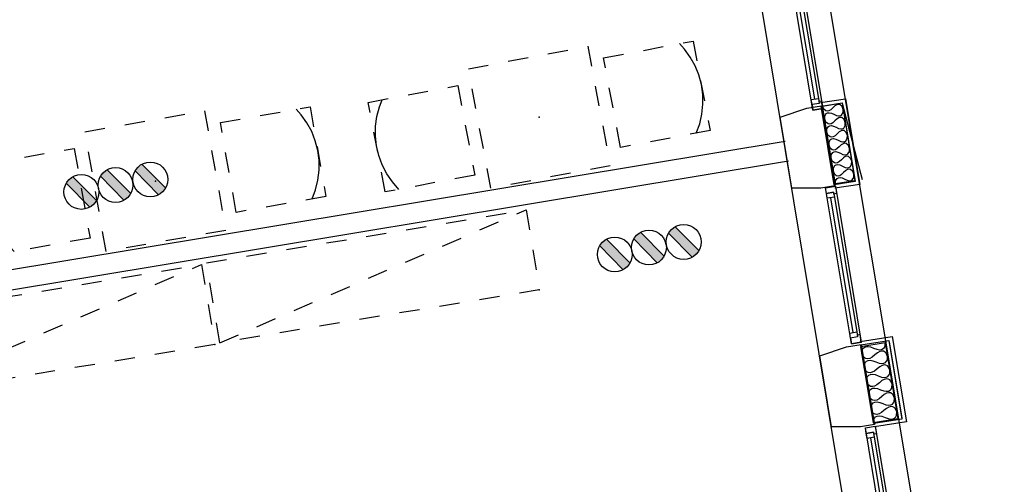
# Model space of a CAD drawing. Header units: millimetres. Extents: x -15 to 127, y -65 to 67.
# Tile 309 of 476: x 45.23 to 50.1, y 18.17 to 20.47. Entities that reach past the tile are written whole.
import ezdxf

# ---------------------------------------------------------------- set-up
doc = ezdxf.new("R2010")
doc.units = ezdxf.units.MM
doc.header["$MEASUREMENT"] = 0
doc.linetypes.add('PC_DASH_3', pattern=[0.055556, 0.027778, -0.027778])
doc.layers.add('Cfa', color=1, linetype='Continuous')
doc.layers.add('structure rdc', color=7, linetype='Continuous')

# ---------------------------------------------------------------- blocks, each defined once
blk = doc.blocks.new('BDR')
for p, q in [((-0.217, 0.129), (0.124, 0.469)), ((-0.123, 0.033), (0.222, 0.37))]:
    blk.add_line(p, q)
blk.add_circle((0.002, 0.25), 0.251)
blk.add_solid([(-0.219, 0.137), (0.124, 0.469), (-0.123, 0.033), (0.222, 0.37)])
blk = doc.blocks.new('PD_4902')
at = {"layer": 'structure rdc', "color": 0}
for points in [[(49.9441, -6.6502), (49.8804, -6.266), (49.9765, -6.2501), (50.0402, -6.6343), (49.9441, -6.6502)], [(49.9441, -6.6502), (49.9446, -6.6346), (49.9518, -6.6225), (49.9582, -6.6191), (49.9666, -6.6182), (49.9769, -6.6204), (49.9895, -6.6262), (50.002, -6.632), (50.0124, -6.6342), (50.0208, -6.6334), (50.0271, -6.63), (50.0344, -6.6178), (50.0349, -6.6022), (50.0294, -6.5877), (50.0186, -6.5785), (50.0115, -6.5774), (50.0033, -6.5792), (49.9942, -6.5847), (49.9842, -6.5942), (49.9742, -6.6038), (49.9651, -6.6092), (49.9569, -6.6111), (49.9497, -6.6099), (49.939, -6.6007), (49.9335, -6.5862), (49.934, -6.5706), (49.9412, -6.5585), (49.9476, -6.5551), (49.9559, -6.5542), (49.9663, -6.5564), (49.9789, -6.5622), (49.9914, -6.568), (50.0018, -6.5702), (50.0101, -6.5693), (50.0165, -6.5659), (50.0238, -6.5538), (50.0243, -6.5382), (50.0188, -6.5236), (50.008, -6.5145), (50.0009, -6.5133), (49.9927, -6.5152), (49.9836, -6.5206), (49.9736, -6.5302), (49.9636, -6.5397), (49.9544, -6.5452), (49.9463, -6.547), (49.9391, -6.5459), (49.9283, -6.5367), (49.9228, -6.5221), (49.9234, -6.5066), (49.9306, -6.4944), (49.937, -6.491), (49.9453, -6.4902), (49.9557, -6.4924), (49.9683, -6.4982), (49.9808, -6.504), (49.9912, -6.5062), (49.9995, -6.5053), (50.0059, -6.5019), (50.0132, -6.4898), (50.0137, -6.4742), (50.0082, -6.4596), (49.9974, -6.4505), (49.9902, -6.4493), (49.9821, -6.4512), (49.9729, -6.4566), (49.9629, -6.4662), (49.953, -6.4757), (49.9438, -6.4811), (49.9356, -6.483), (49.9285, -6.4818), (49.9177, -6.4727), (49.9122, -6.4581), (49.9127, -6.4426), (49.92, -6.4304), (49.9264, -6.427), (49.9347, -6.4261), (49.9451, -6.4283), (49.9576, -6.4341), (49.9702, -6.44), (49.9806, -6.4422), (49.9889, -6.4413), (49.9953, -6.4379), (50.0025, -6.4257), (50.003, -6.4102), (49.9975, -6.3956), (49.9868, -6.3864), (49.9796, -6.3853), (49.9715, -6.3872), (49.9623, -6.3926), (49.9523, -6.4021), (49.9423, -6.4117), (49.9332, -6.4171), (49.925, -6.419), (49.9179, -6.4178), (49.9071, -6.4087), (49.9016, -6.3941), (49.9021, -6.3785), (49.9094, -6.3664), (49.9157, -6.363), (49.9241, -6.3621), (49.9345, -6.3643), (49.947, -6.3701), (49.9596, -6.3759), (49.97, -6.3781), (49.9783, -6.3773), (49.9847, -6.3739), (49.9919, -6.3617), (49.9924, -6.3461), (49.9869, -6.3316), (49.9761, -6.3224), (49.969, -6.3213), (49.9608, -6.3231), (49.9517, -6.3286), (49.9417, -6.3381), (49.9317, -6.3477), (49.9226, -6.3531), (49.9144, -6.355), (49.9073, -6.3538), (49.8965, -6.3446), (49.891, -6.3301), (49.8915, -6.3145), (49.8987, -6.3024), (49.9051, -6.299), (49.9135, -6.2981), (49.9239, -6.3003), (49.9364, -6.3061), (49.9489, -6.3119), (49.9593, -6.3141), (49.9677, -6.3132), (49.9741, -6.3098), (49.9813, -6.2977), (49.9818, -6.2821), (49.9763, -6.2675), (49.9655, -6.2584), (49.9584, -6.2572), (49.9502, -6.2591), (49.9411, -6.2645), (49.9311, -6.2741), (49.9211, -6.2836), (49.912, -6.2891), (49.9038, -6.2909), (49.8967, -6.2898), (49.8859, -6.2806), (49.8804, -6.266)]]:
    blk.add_lwpolyline(points, dxfattribs=at)
blk = doc.blocks.new('PD_4922')
at = {"layer": 'structure rdc', "color": 0}
for p, q in [((50.0319, -7.3836), (49.9215, -6.7179)), ((49.9392, -6.715), (50.0496, -7.3807))]:
    blk.add_line(p, q, dxfattribs=at)
for points in [[(49.9438, -6.6606), (50.0715, -7.4307), (50.0228, -7.4388), (49.8951, -6.6687), (49.9438, -6.6606)], [(49.8951, -6.6687), (49.9438, -6.6606), (49.9499, -6.6974), (49.9366, -6.6997), (49.9351, -6.6904), (49.8997, -6.6963), (49.8951, -6.6687)], [(49.9351, -6.6904), (49.9392, -6.715), (49.9038, -6.7209), (49.8997, -6.6963), (49.9351, -6.6904)], [(50.0496, -7.3807), (50.0536, -7.4053), (50.0182, -7.4111), (50.0142, -7.3866), (50.0496, -7.3807)], [(50.0228, -7.4388), (50.0715, -7.4307), (50.0654, -7.3938), (50.0521, -7.396), (50.0536, -7.4053), (50.0182, -7.4111), (50.0228, -7.4388)]]:
    blk.add_lwpolyline(points, dxfattribs=at)
blk.add_point((50.0715, -7.4307), dxfattribs=at)
blk = doc.blocks.new('PD_4923')
at = {"layer": 'structure rdc', "color": 0}
for p, q in [((50.2306, -8.5822), (50.1181, -7.9035)), ((50.1358, -7.9006), (50.2483, -8.5793))]:
    blk.add_line(p, q, dxfattribs=at)
for points in [[(50.1404, -7.8462), (50.2702, -8.6293), (50.2216, -8.6374), (50.0917, -7.8542), (50.1404, -7.8462)], [(50.0917, -7.8542), (50.1404, -7.8462), (50.1465, -7.883), (50.1332, -7.8852), (50.1317, -7.876), (50.0963, -7.8819), (50.0917, -7.8542)], [(50.1317, -7.876), (50.1358, -7.9006), (50.1004, -7.9064), (50.0963, -7.8819), (50.1317, -7.876)], [(50.2483, -8.5793), (50.2524, -8.6038), (50.217, -8.6097), (50.2129, -8.5851), (50.2483, -8.5793)], [(50.2216, -8.6374), (50.2702, -8.6293), (50.2641, -8.5924), (50.2509, -8.5946), (50.2524, -8.6038), (50.217, -8.6097), (50.2216, -8.6374)]]:
    blk.add_lwpolyline(points, dxfattribs=at)
blk.add_point((50.2702, -8.6293), dxfattribs=at)
blk = doc.blocks.new('PD_4929')
at = {"layer": 'structure rdc', "color": 0}
for p, q in [((49.7459, -5.5419), (49.8596, -6.2275)), ((49.8419, -6.2305), (49.7282, -5.5448))]:
    blk.add_line(p, q, dxfattribs=at)
for points in [[(49.7505, -5.4875), (49.8815, -6.2775), (49.8328, -6.2856), (49.7018, -5.4955), (49.7505, -5.4875)], [(49.7018, -5.4955), (49.7505, -5.4875), (49.7566, -5.5243), (49.7433, -5.5265), (49.7418, -5.5173), (49.7064, -5.5232), (49.7018, -5.4955)], [(49.7418, -5.5173), (49.7459, -5.5419), (49.7105, -5.5478), (49.7064, -5.5232), (49.7418, -5.5173)], [(49.8596, -6.2275), (49.8637, -6.2521), (49.8283, -6.258), (49.8242, -6.2334), (49.8596, -6.2275)], [(49.8328, -6.2856), (49.8815, -6.2775), (49.8754, -6.2407), (49.8621, -6.2429), (49.8637, -6.2521), (49.8283, -6.258), (49.8328, -6.2856)]]:
    blk.add_lwpolyline(points, dxfattribs=at)
blk.add_point((49.8815, -6.2775), dxfattribs=at)
blk = doc.blocks.new('PD_4971')
at = {"layer": 'structure rdc', "color": 0}
for p, q in [((50.0665, -7.4269), (50.2243, -7.4024)), ((50.2243, -7.4024), (50.2944, -7.8249)), ((50.2944, -7.8249), (50.1361, -7.8495))]:
    blk.add_line(p, q, dxfattribs=at)
blk = doc.blocks.new('PD_4972')
at = {"layer": 'structure rdc', "color": 0}
for points in [[(50.1317, -7.8298), (50.0692, -7.4529), (50.1902, -7.4329), (50.2527, -7.8097), (50.1317, -7.8298)], [(50.1317, -7.8298), (50.1328, -7.8129), (50.1364, -7.8055), (50.1422, -7.7996), (50.1503, -7.7957), (50.1608, -7.7946), (50.1738, -7.7967), (50.1893, -7.8026), (50.2049, -7.8086), (50.2179, -7.8106), (50.2283, -7.8095), (50.2364, -7.8056), (50.2423, -7.7997), (50.2459, -7.7923), (50.247, -7.7754), (50.2405, -7.7599), (50.2347, -7.754), (50.2273, -7.7503), (50.2184, -7.7493), (50.2081, -7.7515), (50.1965, -7.7577), (50.1837, -7.7683), (50.1709, -7.779), (50.1593, -7.7852), (50.149, -7.7874), (50.14, -7.7864), (50.1326, -7.7827), (50.1268, -7.7768), (50.1203, -7.7612), (50.1214, -7.7444), (50.1251, -7.737), (50.1309, -7.7311), (50.139, -7.7272), (50.1495, -7.7261), (50.1624, -7.7281), (50.178, -7.7341), (50.1935, -7.74), (50.2065, -7.7421), (50.217, -7.7409), (50.2251, -7.7371), (50.2309, -7.7312), (50.2345, -7.7238), (50.2356, -7.7069), (50.2291, -7.6913), (50.2233, -7.6855), (50.2159, -7.6818), (50.207, -7.6808), (50.1967, -7.683), (50.1851, -7.6892), (50.1723, -7.6998), (50.1595, -7.7105), (50.1479, -7.7166), (50.1376, -7.7189), (50.1287, -7.7179), (50.1213, -7.7142), (50.1155, -7.7083), (50.109, -7.6927), (50.1101, -7.6759), (50.1137, -7.6685), (50.1195, -7.6626), (50.1276, -7.6587), (50.1381, -7.6575), (50.1511, -7.6596), (50.1666, -7.6656), (50.1822, -7.6715), (50.1951, -7.6736), (50.2056, -7.6724), (50.2137, -7.6686), (50.2195, -7.6627), (50.2232, -7.6553), (50.2243, -7.6384), (50.2178, -7.6228), (50.212, -7.617), (50.2045, -7.6133), (50.1956, -7.6122), (50.1853, -7.6145), (50.1737, -7.6207), (50.1609, -7.6313), (50.1481, -7.642), (50.1365, -7.6481), (50.1262, -7.6504), (50.1173, -7.6494), (50.1099, -7.6456), (50.1041, -7.6398), (50.0976, -7.6242), (50.0987, -7.6074), (50.1023, -7.6), (50.1082, -7.5941), (50.1163, -7.5902), (50.1267, -7.589), (50.1397, -7.5911), (50.1553, -7.5971), (50.1708, -7.603), (50.1838, -7.6051), (50.1943, -7.6039), (50.2024, -7.6001), (50.2082, -7.5941), (50.2118, -7.5867), (50.2129, -7.5699), (50.2064, -7.5543), (50.2006, -7.5485), (50.1932, -7.5448), (50.1843, -7.5437), (50.174, -7.546), (50.1624, -7.5522), (50.1496, -7.5628), (50.1368, -7.5735), (50.1252, -7.5796), (50.1149, -7.5819), (50.106, -7.5809), (50.0985, -7.5771), (50.0927, -7.5713), (50.0863, -7.5557), (50.0873, -7.5389), (50.091, -7.5315), (50.0968, -7.5255), (50.1049, -7.5217), (50.1154, -7.5205), (50.1283, -7.5226), (50.1439, -7.5285), (50.1594, -7.5345), (50.1724, -7.5366), (50.1829, -7.5354), (50.191, -7.5316), (50.1968, -7.5256), (50.2004, -7.5182), (50.2015, -7.5014), (50.1951, -7.4858), (50.1892, -7.48), (50.1818, -7.4762), (50.1729, -7.4752), (50.1626, -7.4775), (50.151, -7.4836), (50.1382, -7.4943), (50.1254, -7.5049), (50.1138, -7.5111), (50.1035, -7.5134), (50.0946, -7.5123), (50.0872, -7.5086), (50.0814, -7.5028), (50.0749, -7.4872), (50.076, -7.4703), (50.0796, -7.4629), (50.0854, -7.457), (50.0935, -7.4532), (50.104, -7.452), (50.117, -7.4541), (50.1325, -7.46), (50.1481, -7.466), (50.1611, -7.4681), (50.1715, -7.4669), (50.1796, -7.463), (50.1855, -7.4571), (50.1891, -7.4497), (50.1902, -7.4329)]]:
    blk.add_lwpolyline(points, dxfattribs=at)
blk = doc.blocks.new('PD_4970')
at = {"layer": 'structure rdc', "color": 0}
blk.add_line((50.2099, -7.4296), (50.2724, -7.8064), dxfattribs=at)
blk.add_lwpolyline([(50.1335, -7.8325), (50.069, -7.4439), (50.2074, -7.4224), (50.2718, -7.811), (50.1335, -7.8325)], dxfattribs=at)
at = {"layer": 'structure rdc'}
for name in ['PD_4971', 'PD_4972']:
    blk.add_blockref(name, (0, 0), dxfattribs=at)
blk = doc.blocks.new('PD_4969')
at = {"layer": 'structure rdc', "color": 0}
blk.add_lwpolyline([(50.0705, -7.4423), (50.1361, -7.8382), (50.0681, -7.8496), (49.9251, -7.8496), (49.867, -7.4989), (49.9985, -7.4541), (50.0705, -7.4423)], dxfattribs=at)
at = {"layer": 'structure rdc'}
blk.add_blockref('PD_4970', (0, 0), dxfattribs=at)
blk = doc.blocks.new('PD_5175')
at = {"layer": 'structure rdc', "color": 0, "linetype": 'PC_DASH_3'}
for points in [[(46.9838, -6.7902), (46.9056, -6.3471), (47.3488, -6.2689), (47.4269, -6.7121), (46.9838, -6.7902)], [(47.3589, -6.7241), (47.3762, -6.6783), (47.3877, -6.6307), (47.3934, -6.582), (47.393, -6.5331), (47.3868, -6.4845), (47.3746, -6.4371), (47.3568, -6.3915), (47.3335, -6.3484), (47.3052, -6.3085), (47.2808, -6.2809)]]:
    blk.add_lwpolyline(points, dxfattribs=at)
blk = doc.blocks.new('PD_5176')
at = {"layer": 'structure rdc', "color": 0, "linetype": 'PC_DASH_3'}
for points in [[(45.8187, -6.9957), (45.7406, -6.5525), (46.1838, -6.4744), (46.2619, -6.9175), (45.8187, -6.9957)], [(45.8868, -6.9837), (45.8549, -6.9465), (45.8277, -6.9057), (45.8058, -6.862), (45.7894, -6.8159), (45.7787, -6.7681), (45.7738, -6.7193), (45.775, -6.6704), (45.7821, -6.622), (45.7951, -6.5747), (45.8086, -6.5405)]]:
    blk.add_lwpolyline(points, dxfattribs=at)
blk = doc.blocks.new('PD_5174')
at = {"layer": 'structure rdc', "color": 0, "linetype": 'PC_DASH_3'}
blk.add_lwpolyline([(46.3411, -6.9835), (46.2369, -6.3926), (46.8278, -6.2885), (46.932, -6.8793), (46.3411, -6.9835)], dxfattribs=at)
at = {"layer": 'structure rdc'}
for name in ['PD_5175', 'PD_5176']:
    blk.add_blockref(name, (0, 0), dxfattribs=at)
blk = doc.blocks.new('PD_5173')
at = {"layer": 'structure rdc', "color": 0}
blk.add_point((46.5844, -6.636), dxfattribs=at)
at = {"layer": 'structure rdc'}
blk.add_blockref('PD_5174', (0, 0), dxfattribs=at)
blk = doc.blocks.new('PD_5190')
at = {"layer": 'structure rdc', "color": 0, "linetype": 'PC_DASH_3'}
blk.add_line((45.2994, -7.7041), (46.8125, -7.0477), dxfattribs=at)
blk.add_lwpolyline([(45.234, -7.3095), (46.8125, -7.0477), (46.8779, -7.4423), (45.2994, -7.7041), (45.234, -7.3095)], dxfattribs=at)
blk = doc.blocks.new('PD_5189')
at = {"layer": 'structure rdc', "color": 0}
blk.add_point((46.8779, -7.4423), dxfattribs=at)
at = {"layer": 'structure rdc'}
blk.add_blockref('PD_5190', (0, 0), dxfattribs=at)
blk = doc.blocks.new('PD_5192')
at = {"layer": 'structure rdc', "color": 0, "linetype": 'PC_DASH_3'}
blk.add_line((46.9027, -7.4342), (48.4157, -6.7779), dxfattribs=at)
blk.add_lwpolyline([(46.8373, -7.0396), (48.4157, -6.7779), (48.4811, -7.1725), (46.9027, -7.4342), (46.8373, -7.0396)], dxfattribs=at)
blk = doc.blocks.new('PD_5191')
at = {"layer": 'structure rdc', "color": 0}
blk.add_point((48.4811, -7.1725), dxfattribs=at)
at = {"layer": 'structure rdc'}
blk.add_blockref('PD_5192', (0, 0), dxfattribs=at)
blk = doc.blocks.new('PD_5293')
at = {"layer": 'structure rdc', "color": 0, "linetype": 'PC_DASH_3'}
for points in [[(48.8823, -6.47), (48.7987, -6.0278), (49.2409, -5.9443), (49.3245, -6.3864), (48.8823, -6.47)], [(49.2566, -6.3993), (49.2733, -6.3532), (49.2842, -6.3055), (49.2893, -6.2568), (49.2884, -6.2079), (49.2815, -6.1594), (49.2688, -6.1121), (49.2504, -6.0667), (49.2266, -6.0239), (49.1978, -5.9844), (49.173, -5.9571)]]:
    blk.add_lwpolyline(points, dxfattribs=at)
blk = doc.blocks.new('PD_5294')
at = {"layer": 'structure rdc', "color": 0, "linetype": 'PC_DASH_3'}
for points in [[(47.7199, -6.6897), (47.6363, -6.2475), (48.0785, -6.164), (48.162, -6.6061), (47.7199, -6.6897)], [(47.7877, -6.6769), (47.7554, -6.6401), (47.7278, -6.5997), (47.7053, -6.5562), (47.6883, -6.5103), (47.677, -6.4626), (47.6716, -6.414), (47.6722, -6.365), (47.6787, -6.3165), (47.6911, -6.2691), (47.7042, -6.2347)]]:
    blk.add_lwpolyline(points, dxfattribs=at)
blk = doc.blocks.new('PD_5292')
at = {"layer": 'structure rdc', "color": 0, "linetype": 'PC_DASH_3'}
blk.add_lwpolyline([(48.242, -6.6712), (48.1306, -6.0816), (48.7201, -5.9702), (48.8316, -6.5598), (48.242, -6.6712)], dxfattribs=at)
at = {"layer": 'structure rdc'}
for name in ['PD_5293', 'PD_5294']:
    blk.add_blockref(name, (0, 0), dxfattribs=at)
blk = doc.blocks.new('PD_5291')
at = {"layer": 'structure rdc', "color": 0}
blk.add_point((48.4811, -6.3207), dxfattribs=at)
at = {"layer": 'structure rdc'}
blk.add_blockref('PD_5292', (0, 0), dxfattribs=at)

msp = doc.modelspace()

# ---------------------------------------------------------------- linework, layer by layer
at = {"layer": 'structure rdc', "color": 0}
for p, q in [((48.6556, 21.9927), (49.3803, 17.6215)), ((50.449, 13.2633), (48.989, 22.0255)), ((49.191, 20.0566), (49.3139, 20.0757)), ((49.1936, 20.0396), (49.2969, 20.0556)), ((49.2581, 19.651), (49.1936, 20.0396)), ((49.2969, 20.0556), (49.3617, 19.667)), ((49.2971, 20.0549), (49.397, 19.677)), ((49.3139, 20.0757), (49.3843, 19.6532)), ((41.9657, 18.6971), (49.0155, 19.8661)), ((49.0319, 19.7674), (41.9657, 18.5957)), ((49.3617, 19.667), (49.2581, 19.651)), ((49.3843, 19.6532), (49.2606, 19.634))]:
    msp.add_line(p, q, dxfattribs=at)
msp.add_lwpolyline([(49.195, 20.0411), (49.2607, 19.6453), (49.1927, 19.6338), (49.0497, 19.6338), (48.9916, 19.9845), (49.123, 20.0294), (49.195, 20.0411)], dxfattribs=at)

# ---------------------------------------------------------------- block references
at = {"layer": 'Cfa', "xscale": 0.3430000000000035, "yscale": 0.3430000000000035, "zscale": 0.343, "rotation": 270}
for p in [(45.7944, 19.6782), (45.4539, 19.6168), (45.6225, 19.6508), (48.2573, 19.3421), (48.4292, 19.3695), (48.0886, 19.308)]:
    msp.add_blockref('BDR', p, dxfattribs=at)
at = {"layer": 'structure rdc'}
for name in ['PD_4929', 'PD_5291', 'PD_4902', 'PD_5173', 'PD_4922', 'PD_5191', 'PD_5189', 'PD_4969', 'PD_4923']:
    msp.add_blockref(name, (-0.6795, 26.3053), dxfattribs=at)

doc.saveas('drawing.dxf')
